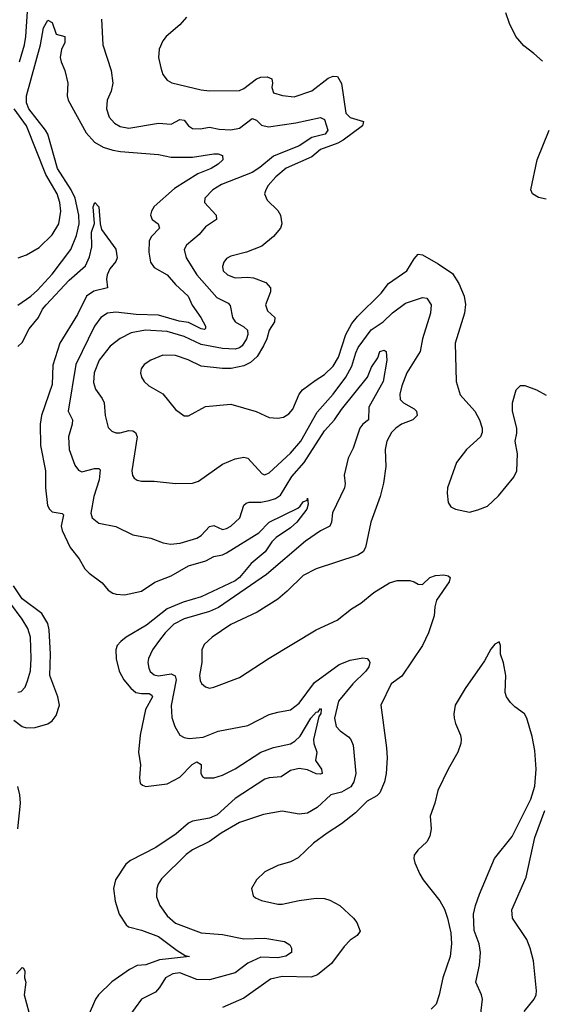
# Model space of a CAD drawing. Header units: inches. Extents: x 1245430 to 1420861, y 606325 to 671315.
# Tile 263 of 319: x 1384758 to 1387212, y 652126 to 656748. Entities that reach past the tile are written whole.
import ezdxf

# ---------------------------------------------------------------- set-up
doc = ezdxf.new("R2010")
doc.units = ezdxf.units.IN
doc.header["$MEASUREMENT"] = 0
doc.layers.add('B3685', color=7, linetype='Continuous')

msp = doc.modelspace()

# ---------------------------------------------------------------- linework, layer by layer
at = {"layer": 'B3685', "color": 5}
for points, elevation in [([(1384757.9, 656550), (1384780.8, 656630), (1384787.1, 656670), (1384797.1, 656810)], 860), ([(1387213, 656553), (1387172.5, 656590), (1387124.9, 656624.9), (1387088.2, 656670), (1387057.4, 656730), (1387040.3, 656780.3)], 880), ([(1384750, 655408.4), (1384810, 655450.8), (1384841.8, 655478.2), (1384910, 655552.9), (1384997.6, 655670), (1385024.4, 655735.6), (1385037.5, 655790), (1385035.7, 655830), (1385017.9, 655910), (1384999.2, 655950), (1384935.3, 656050), (1384889.9, 656210), (1384879.7, 656230), (1384801.8, 656330), (1384790, 656358), (1384789.9, 656390.1), (1384855.4, 656630), (1384869.9, 656710), (1384890, 656745.3), (1384910, 656734.9), (1384930, 656679.5), (1384970.2, 656670), (1384970, 656639), (1384953.7, 656610), (1384948.7, 656570), (1384952.2, 656550), (1384970.4, 656510), (1384983.8, 656450), (1384981.5, 656390), (1384985.8, 656370), (1385070, 656216.5), (1385110, 656173.5), (1385150.1, 656150.1), (1385195.1, 656135.1), (1385231.3, 656128.7), (1385410, 656115.2), (1385470, 656102.6), (1385570, 656103), (1385670, 656118.9), (1385690, 656118.6), (1385710.4, 656110), (1385711.7, 656090), (1385690.2, 656070), (1385656.5, 656050), (1385594.9, 656025.1), (1385484.6, 655955.4), (1385390, 655870.8), (1385377.5, 655850), (1385372.1, 655830), (1385380.2, 655810), (1385408.8, 655790), (1385414.9, 655770), (1385376.5, 655730), (1385365.7, 655710), (1385363.9, 655656.1), (1385372.1, 655610), (1385390, 655584.7), (1385450.2, 655550), (1385490, 655504.7), (1385549.3, 655450), (1385568.2, 655408.2), (1385609.3, 655350), (1385631.3, 655310), (1385630, 655298), (1385626.4, 655293.6), (1385610, 655297.2), (1385550, 655326.2), (1385507, 655333), (1385410, 655361.1), (1385304.4, 655364.4), (1385210, 655375.8), (1385170, 655370.5), (1385139.3, 655350), (1385110.1, 655310), (1385021.5, 655130), (1384986.2, 654910), (1385006.4, 654870), (1385005, 654850), (1384986.8, 654790), (1384990.2, 654730), (1385016.3, 654656.3), (1385033.5, 654633.5), (1385050, 654625.6), (1385110, 654642.1), (1385130, 654642), (1385135.7, 654635.7), (1385131.9, 654588.1), (1385106.5, 654510), (1385091.8, 654431.8), (1385098.6, 654410), (1385130, 654384.5), (1385210, 654368.8), (1385290, 654330.3), (1385374.4, 654314.4), (1385431.7, 654291.7), (1385466.6, 654286.6), (1385511.4, 654291.4), (1385590, 654314.8), (1385610, 654327.1), (1385650, 654368.6), (1385670, 654373.7), (1385710, 654355.4), (1385730, 654359), (1385750, 654371.2), (1385791.6, 654410), (1385811.2, 654468.8), (1385821.5, 654478.5), (1385836.2, 654483.8), (1385890, 654484.1), (1385930, 654491), (1385959.8, 654500.2), (1385983.4, 654516.6), (1386036.6, 654603.4), (1386094.1, 654670), (1386190, 654818.9), (1386236, 654870), (1386270, 654919.1), (1386390.6, 655069.4), (1386410, 655116.5), (1386439.6, 655160.4), (1386450, 655190.3), (1386470, 655197.6), (1386478.4, 655190), (1386482, 655150), (1386464.2, 655050), (1386398, 654930), (1386396.3, 654870), (1386370, 654849.9), (1386355, 654830), (1386323.5, 654736.5), (1386300.5, 654690), (1386281.8, 654610), (1386286.7, 654570), (1386283.8, 654550), (1386227.1, 654432.9), (1386222.2, 654390), (1386214.3, 654370), (1386170, 654348.5), (1386100.2, 654299.8), (1385916.4, 654143.6), (1385691.3, 653988.7), (1385650, 653970.3), (1385530, 653936), (1385481.5, 653910), (1385441.4, 653870), (1385410.1, 653829.9), (1385382.3, 653790), (1385363.5, 653750), (1385360.5, 653730), (1385364, 653704), (1385370, 653688.9), (1385390, 653672.2), (1385410, 653668.1), (1385470, 653678.2), (1385488.4, 653668.4), (1385492.1, 653650), (1385469.5, 653529.5), (1385473.1, 653473.1), (1385486.7, 653430), (1385510, 653390.4), (1385530, 653379), (1385554.4, 653374.4), (1385619.9, 653380.1), (1385690, 653407.9), (1385830, 653435.3), (1385930, 653486.3), (1385970, 653498.3), (1386030, 653507.9), (1386070, 653540.2), (1386143.2, 653636.8), (1386258.7, 653721.3), (1386310, 653742), (1386370, 653752.9), (1386390.2, 653750.2), (1386399, 653739), (1386402.2, 653730), (1386397.3, 653710), (1386384, 653690), (1386321.8, 653630), (1386254.9, 653550), (1386236.8, 653470), (1386244.2, 653430), (1386263.6, 653410), (1386302.4, 653382.4), (1386312.6, 653370), (1386323.4, 653343.4), (1386336.8, 653210), (1386326.4, 653170), (1386312.3, 653147.7), (1386270, 653122.5), (1386218.4, 653110), (1386154.4, 653050), (1386110, 653023.7), (1386070, 653018.4), (1385990, 653033.5), (1385902.2, 653017.8), (1385790, 652979.7), (1385704.6, 652930), (1385650.1, 652889.9), (1385570, 652851.5), (1385539.6, 652830), (1385424.6, 652715.4), (1385408.3, 652690), (1385402, 652670), (1385400.2, 652630), (1385415.5, 652590), (1385450, 652541.3), (1385490, 652507.8), (1385610, 652461.1), (1385710, 652454), (1385810, 652433.6), (1385910, 652437.5), (1386001, 652421), (1386025.9, 652405.9), (1386035, 652390), (1386033.7, 652370), (1386008.5, 652351.5), (1385970, 652343.7), (1385890, 652347.6), (1385830, 652319.2), (1385770, 652274.6), (1385650, 652241.6), (1385590, 652242.8), (1385510, 652274.1), (1385476.9, 652270), (1385442.9, 652250), (1385415.1, 652204.9), (1385396.6, 652183.4), (1385330, 652149.7), (1385271.2, 652068.8)], 840), ([(1385142, 656750), (1385147.8, 656630), (1385187.7, 656510), (1385194.8, 656450), (1385187.4, 656412.6), (1385168.3, 656370), (1385165, 656330), (1385178.5, 656290), (1385203, 656263), (1385230, 656246.4), (1385270, 656239.2), (1385410, 656261.7), (1385470, 656258.2), (1385510, 656279.4), (1385530, 656276.6), (1385550.1, 656250.1), (1385570, 656237.4), (1385605, 656235.1), (1385650, 656243.8), (1385694.9, 656234.9), (1385750, 656231.3), (1385790, 656239.4), (1385850, 656284.9), (1385870, 656276.1), (1385893.1, 656253.1), (1385925.9, 656245.9), (1386055.4, 656264.6), (1386170, 656288.4), (1386190, 656279.5), (1386204.4, 656230), (1386192, 656210), (1386130, 656194.7), (1386070, 656155.5), (1385950, 656107), (1385886, 656054), (1385850, 656030.8), (1385705.2, 655974.8), (1385664.4, 655950), (1385627.9, 655910), (1385625.3, 655890), (1385680.2, 655830), (1385681.7, 655810), (1385630, 655775.7), (1385600.6, 655739.4), (1385540.9, 655690), (1385530.2, 655670), (1385539.8, 655630), (1385590.6, 655550), (1385684.3, 655444.3), (1385737.8, 655417.8), (1385746.4, 655406.4), (1385757.4, 655350), (1385770, 655330.2), (1385810, 655305.9), (1385827.1, 655290), (1385829.7, 655270), (1385823.5, 655250), (1385802.8, 655217.2), (1385790, 655207.5), (1385770, 655201.1), (1385710, 655204.1), (1385610, 655224.2), (1385530, 655260.6), (1385450, 655285), (1385348.5, 655291.5), (1385282.1, 655277.9), (1385230, 655252.2), (1385183.6, 655216.4), (1385131.4, 655150), (1385108.3, 655090), (1385104.5, 655044.5), (1385113.7, 655013.6), (1385146, 654970), (1385154.5, 654950), (1385159.7, 654890), (1385174.2, 654834.2), (1385190, 654816.5), (1385210, 654809.2), (1385230, 654809.3), (1385270, 654819.7), (1385290, 654818.2), (1385301.7, 654810), (1385309.1, 654790), (1385284.7, 654630), (1385288, 654608), (1385296, 654596), (1385310, 654586.7), (1385330, 654582), (1385390, 654582), (1385490, 654571.2), (1385570, 654573.1), (1385597.6, 654582.4), (1385710, 654661.7), (1385770, 654686), (1385810, 654694.9), (1385830, 654690.4), (1385896.9, 654616.9), (1385910, 654611.6), (1385930, 654621.2), (1386030, 654713.1), (1386078.4, 654770), (1386154.3, 654905.7), (1386230.4, 654990), (1386289.6, 655070.4), (1386317.8, 655122.2), (1386335.8, 655184.2), (1386347.9, 655210), (1386408.1, 655291.9), (1386464.6, 655330), (1386508.4, 655371.6), (1386570, 655417.3), (1386650, 655444), (1386670, 655441.1), (1386689.6, 655409.6), (1386686.6, 655370), (1386650, 655249.4), (1386639, 655190), (1386575.9, 655090), (1386552.6, 655030), (1386542.7, 654990), (1386545.1, 654965.1), (1386560.3, 654950), (1386610, 654920.7), (1386620.7, 654910), (1386624.4, 654890), (1386603.7, 654870), (1386551.5, 654850), (1386524.6, 654830), (1386504.1, 654810), (1386482.2, 654770), (1386474, 654730), (1386477.3, 654650), (1386467.1, 654572.9), (1386450.2, 654510), (1386407.6, 654390), (1386381.7, 654270), (1386370.4, 654250), (1386345.8, 654234.2), (1386150.6, 654170), (1386090, 654139.2), (1386014.8, 654065.2), (1385970, 654028.5), (1385872.6, 653967.4), (1385750, 653908.4), (1385662.6, 653850), (1385624.3, 653815.7), (1385613.8, 653790), (1385613.2, 653730), (1385602.6, 653670), (1385605.7, 653645.7), (1385611.5, 653631.5), (1385630, 653615.8), (1385650, 653610.3), (1385670, 653614.9), (1385790, 653660.9), (1385930, 653751.5), (1386150, 653884.4), (1386249.3, 653930), (1386316.9, 653983.1), (1386360.5, 654010), (1386420.5, 654059.5), (1386494.8, 654105.2), (1386530, 654116), (1386590, 654115.6), (1386610.8, 654110), (1386630, 654098), (1386650, 654096.3), (1386683.7, 654130), (1386710, 654139.5), (1386750, 654141.6), (1386770, 654137.3), (1386778.8, 654130), (1386775.5, 654110), (1386715.9, 654024.1), (1386707.7, 653992.3), (1386704.4, 653950), (1386677.6, 653870), (1386650.2, 653810), (1386553, 653667), (1386502, 653630), (1386453.7, 653530), (1386481.1, 653330), (1386483.1, 653283.1), (1386478.9, 653210), (1386471.8, 653170), (1386450, 653119.6), (1386435.3, 653104.7), (1386390, 653079.3), (1386335.7, 653024.3), (1386270, 652973), (1386201.3, 652930), (1386137.5, 652882.5), (1386066.1, 652813.9), (1386030, 652795.8), (1385970, 652778.5), (1385910, 652747.6), (1385870.4, 652710), (1385847.3, 652670), (1385855.2, 652635.2), (1385865.7, 652625.7), (1385894, 652614), (1385970, 652596.9), (1385990, 652596.9), (1386070, 652614.3), (1386150, 652624.9), (1386190, 652623.6), (1386215, 652615), (1386261.3, 652590), (1386325.3, 652530), (1386342, 652510), (1386356.3, 652470), (1386342.8, 652450), (1386310, 652427), (1386281.8, 652398.2), (1386222.7, 652317.3), (1386156, 652264), (1386126.4, 652253.6), (1385990, 652257.3), (1385935.4, 652244.6), (1385810, 652155.5), (1385710, 652111.4)], 860), ([(1385540.7, 656759.3), (1385510, 656724.7), (1385446.4, 656670), (1385430, 656649.2), (1385412.7, 656610), (1385410.4, 656570), (1385421.4, 656521.4), (1385430.4, 656490.4), (1385450, 656464), (1385472.2, 656452.2), (1385610, 656418.6), (1385650, 656414.2), (1385790, 656415.6), (1385810, 656424.4), (1385870, 656470.1), (1385890, 656478), (1385920.6, 656480.6), (1385941.5, 656470), (1385945, 656450), (1385941.8, 656430), (1385950, 656405.3), (1385991.9, 656391.9), (1386046.5, 656386.5), (1386130, 656413.9), (1386207, 656473), (1386230, 656483.5), (1386250, 656481.8), (1386270, 656448.2), (1386290.1, 656310), (1386309.3, 656289.3), (1386373.1, 656270), (1386367.6, 656250), (1386277.5, 656182.5), (1386251.6, 656168.4), (1386170, 656139.4), (1386130, 656104), (1386010, 656050.5), (1385960.2, 656010), (1385925.5, 655970), (1385913.4, 655950), (1385908.4, 655930), (1385920.9, 655900.9), (1385970, 655852.7), (1385983.1, 655830), (1385988.8, 655790), (1385982.6, 655770), (1385950, 655729.7), (1385894.4, 655685.6), (1385823.8, 655656.2), (1385750, 655638), (1385730, 655626.6), (1385717.3, 655610), (1385710.3, 655590), (1385714.3, 655570), (1385733.7, 655550), (1385770, 655536.8), (1385830, 655539.8), (1385856.6, 655536.6), (1385914.4, 655514.4), (1385935.2, 655490), (1385936.3, 655470), (1385912, 655410), (1385921.4, 655381.4), (1385956.5, 655350), (1385954.3, 655330), (1385928.8, 655290), (1385919, 655250), (1385903.5, 655216.5), (1385872.7, 655167.3), (1385841.2, 655138.8), (1385810, 655124), (1385750.7, 655110.7), (1385710.6, 655110.6), (1385610, 655121.6), (1385548.9, 655151.1), (1385490, 655171.6), (1385430, 655172.9), (1385373.4, 655150), (1385342.4, 655130), (1385328.5, 655110), (1385325.3, 655090), (1385330.4, 655070), (1385342.4, 655050), (1385364.9, 655030), (1385430, 654992), (1385490, 654918), (1385530, 654888), (1385550, 654888), (1385630, 654932.4), (1385750, 654943.1), (1385869.2, 654909.2), (1385930, 654880.9), (1385970, 654877.6), (1385997, 654883), (1386021.6, 654898.4), (1386040.2, 654919.8), (1386070.7, 654990), (1386086.6, 655010), (1386145.1, 655054.9), (1386190, 655081.9), (1386230, 655121.3), (1386255.9, 655164.1), (1386289.9, 655270.1), (1386318.4, 655321.6), (1386344.7, 655355.3), (1386454.9, 655465.1), (1386490.7, 655509.3), (1386575.8, 655570), (1386610, 655625.3), (1386630, 655647.4), (1386650, 655644.4), (1386722.7, 655602.7), (1386790, 655556.9), (1386820.7, 655510), (1386845.5, 655450), (1386851.8, 655411.8), (1386847.2, 655370), (1386802.6, 655230), (1386806.9, 655050), (1386826.6, 654986.6), (1386895.5, 654910), (1386918, 654870), (1386930.5, 654830), (1386930.5, 654810), (1386921.6, 654790), (1386855.5, 654730), (1386808.5, 654670), (1386767.2, 654550), (1386764.9, 654524.9), (1386770, 654482), (1386782, 654462), (1386804.7, 654450), (1386870, 654437.1), (1386910, 654446.7), (1386954.9, 654465.1), (1387006.7, 654513.3), (1387078.7, 654601.3), (1387092.7, 654630), (1387096.2, 654710), (1387084.5, 654770), (1387093, 654807), (1387093.3, 654830), (1387072, 654910), (1387072.3, 654950), (1387090, 655011.3), (1387110, 655031.3), (1387130, 655031), (1387184.7, 655010), (1387230, 654984.9)], 880), ([(1384750.4, 655630.4), (1384790, 655643.6), (1384850, 655679), (1384910, 655737.8), (1384941.7, 655790), (1384951.4, 655850), (1384947.2, 655890), (1384933.5, 655930), (1384881.6, 656021.6), (1384789.5, 656250), (1384732.2, 656330)], 860), ([(1387230, 655906.3), (1387194.2, 655914.2), (1387166, 655930), (1387158, 655950), (1387188.3, 656090), (1387244.7, 656230)], 880), ([(1384750, 655214.2), (1384770, 655233.4), (1384803.2, 655296.8), (1384846.2, 655350), (1384865.8, 655390), (1384881.9, 655410), (1384990, 655525.4), (1385066.9, 655593.1), (1385085.7, 655634.3), (1385097.4, 655682.6), (1385095.9, 655750), (1385108.7, 655791.3), (1385103.9, 655870), (1385110.7, 655890), (1385130.3, 655870), (1385135.6, 655790), (1385142.6, 655762.6), (1385210, 655670.4), (1385216.5, 655630), (1385210, 655612.7), (1385182.1, 655577.9), (1385169.4, 655550.6), (1385166.3, 655530), (1385170.8, 655490), (1385106.2, 655473.8), (1385072.1, 655450), (1385030, 655364.7), (1384947, 655230), (1384914, 655126), (1384910, 655035.1), (1384860.1, 654890), (1384853.8, 654850), (1384856.3, 654750), (1384878.7, 654630), (1384878.6, 654550), (1384888.3, 654468.3), (1384897.3, 654450), (1384910, 654437.3), (1384958, 654430), (1384963.5, 654423.5), (1384952.7, 654370), (1384957.7, 654350), (1384995.6, 654270), (1385037.4, 654217.4), (1385064.7, 654170), (1385084.4, 654150), (1385144.7, 654104.7), (1385172.9, 654070), (1385195.9, 654055.9), (1385210.8, 654050.8), (1385250, 654048.9), (1385330, 654065.7), (1385392.8, 654107.2), (1385470, 654137.8), (1385550, 654185.1), (1385632.4, 654207.6), (1385670, 654227.6), (1385710, 654236.4), (1385730, 654246), (1385880.6, 654339.4), (1385930, 654390.1), (1386064.3, 654455.7), (1386075.9, 654464.1), (1386090, 654484.4), (1386107.3, 654492.7), (1386110, 654502), (1386113.4, 654473.4), (1386107, 654450), (1386058.9, 654390), (1386030, 654362.8), (1385961.9, 654318.1), (1385942.2, 654297.8), (1385910.1, 654249.9), (1385845.3, 654194.7), (1385790.1, 654130), (1385770, 654114.8), (1385610, 654038.4), (1385525.9, 654014.1), (1385450, 653982.1), (1385353.8, 653906.2), (1385258.8, 653850), (1385232.3, 653830), (1385216.5, 653810), (1385209.3, 653790), (1385211.3, 653748.7), (1385225.9, 653690), (1385247.7, 653650), (1385279.9, 653610), (1385304.1, 653590), (1385330, 653584.9), (1385365.6, 653585.6), (1385378, 653578), (1385381.6, 653570), (1385348.8, 653510), (1385323.5, 653390), (1385315.4, 653310), (1385325.4, 653250), (1385320.3, 653190), (1385324.4, 653164.4), (1385334.2, 653154.2), (1385350, 653148.7), (1385450, 653161.8), (1385510, 653193.1), (1385567.4, 653252.6), (1385590, 653264.5), (1385610, 653251.5), (1385608.4, 653210), (1385616, 653196), (1385625.3, 653190), (1385670, 653189), (1385710, 653202.6), (1385770, 653231.6), (1385890.5, 653309.5), (1385950, 653331.6), (1386030, 653349.1), (1386050, 653361), (1386074.5, 653385.5), (1386124.5, 653470), (1386150, 653497.5), (1386160.2, 653499.8), (1386170, 653514.9), (1386173.5, 653510), (1386171.7, 653491.7), (1386163.1, 653476.9), (1386137.3, 653370), (1386138.6, 653350), (1386154, 653310), (1386147.2, 653270), (1386175.3, 653230), (1386178.9, 653210), (1386170, 653206.5), (1386150, 653208.6), (1386110, 653227), (1386070, 653233.4), (1386030, 653223.2), (1385985.4, 653194.6), (1385930, 653189.1), (1385910, 653182.5), (1385770, 653092), (1385685, 653015), (1385650, 652999.7), (1385570, 652985.6), (1385550, 652976.9), (1385493.5, 652926.5), (1385397.7, 652862.3), (1385278, 652802), (1385256.5, 652783.5), (1385207.9, 652710), (1385199.1, 652670), (1385206.7, 652610), (1385225.7, 652550), (1385258.6, 652498.6), (1385269.5, 652489.5), (1385330, 652473.8), (1385410, 652444.2), (1385498.2, 652378.2), (1385535.8, 652355.8), (1385556, 652350), (1385415, 652335), (1385350, 652312), (1385310, 652308.5), (1385273.7, 652290), (1385190, 652232), (1385128.3, 652170), (1385114.7, 652150), (1385080.2, 652070)], 820), ([(1384730, 653460.6), (1384770, 653430.1), (1384790, 653424.1), (1384830, 653425.1), (1384890, 653443.2), (1384910, 653456.3), (1384930, 653482.4), (1384944.4, 653530), (1384937.1, 653570), (1384900.3, 653670), (1384903.5, 653770), (1384896, 653884), (1384890, 653914.2), (1384861.4, 653961.4), (1384769.6, 654029.6), (1384728.7, 654090)], 820), ([(1384750, 653591.3), (1384765.5, 653594.5), (1384784.4, 653615.6), (1384795.3, 653644.7), (1384808.1, 653691.9), (1384812.7, 653750), (1384808.7, 653850), (1384795.8, 653890), (1384770, 653934.4), (1384711.7, 654011.7)], 840), ([(1386922.4, 652070), (1386931.5, 652150), (1386927.3, 652170), (1386900.7, 652230), (1386918, 652310), (1386921.7, 652370), (1386916, 652410), (1386892.1, 652472.1), (1386889.7, 652550), (1386897.8, 652590), (1386916.8, 652643.2), (1386987.8, 652810), (1387070, 652914.3), (1387158.4, 653090), (1387177.8, 653150), (1387183.4, 653230), (1387176.9, 653316.9), (1387163.8, 653383.8), (1387139.7, 653470), (1387127.8, 653490), (1387082.9, 653522.9), (1387063.3, 653543.3), (1387044.7, 653570), (1387037.4, 653590), (1387041.1, 653670), (1387030, 653728.7), (1387016, 653770), (1387016, 653810), (1387010, 653828), (1386990, 653817.2), (1386970, 653793.2), (1386940.9, 653739.1), (1386850, 653609.3), (1386803.1, 653530), (1386796.4, 653490), (1386798.4, 653470), (1386804.4, 653444.4), (1386828.5, 653390), (1386831.8, 653370), (1386828.9, 653350), (1386816, 653310), (1386770.3, 653230), (1386721.1, 653130), (1386707, 653070), (1386686, 653010), (1386690.4, 652949.6), (1386684.4, 652915.6), (1386670, 652889.3), (1386627.3, 652850), (1386610, 652826), (1386608.4, 652810), (1386613.4, 652790), (1386637.3, 652737.3), (1386653.4, 652710), (1386731.5, 652611.5), (1386752.7, 652572.7), (1386767.4, 652530), (1386782.2, 652462.2), (1386786.5, 652410), (1386779.6, 652350), (1386745.7, 652250), (1386728.5, 652170), (1386713.4, 652126.6), (1386690, 652103.7)], 880), ([(1384749.9, 652950.1), (1384761.8, 653070), (1384759, 653110), (1384749.4, 653149.4)], 820), ([(1387126.8, 652093.2), (1387173.6, 652150), (1387182.7, 652170), (1387184.2, 652190), (1387171.2, 652330), (1387154.7, 652390), (1387139.7, 652430), (1387072.4, 652530), (1387068.7, 652570), (1387136.5, 652723.5), (1387177.1, 652910), (1387223.4, 653036.6)], 860), ([(1384742.4, 652270), (1384770, 652298.8), (1384775.5, 652295.5), (1384782, 652282), (1384780.5, 652250), (1384787.7, 652230), (1384778.7, 652170), (1384800.7, 652090), (1384810.4, 652070), (1384810, 652048), (1384794, 651990), (1384790.3, 651930.3), (1384781.1, 651918.9), (1384770, 651862.6), (1384713.7, 651806.3)], 780)]:
    msp.add_lwpolyline(points, dxfattribs=dict(at, elevation=elevation))

doc.saveas('drawing.dxf')
